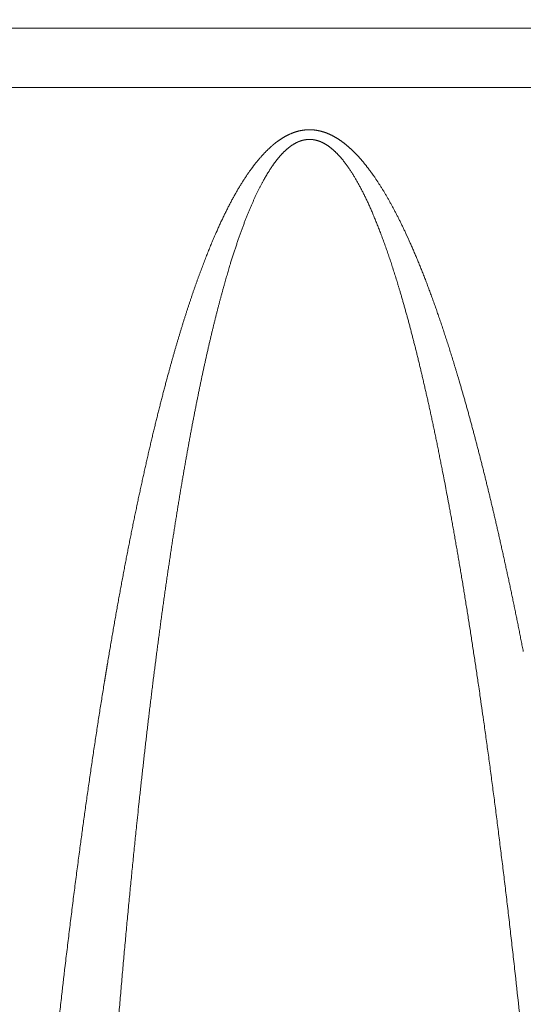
# Model space of a CAD drawing. Header units: millimetres. Extents: x 5437 to 18441, y -4466 to 3128.
# Tile 363 of 497: x 13728 to 13743, y -43 to -14. Entities that reach past the tile are written whole.
import ezdxf

# ---------------------------------------------------------------- set-up
doc = ezdxf.new("R2010")
doc.units = ezdxf.units.MM
doc.layers.add('1', color=7, linetype='Continuous', true_color=0xffffff)
doc.dimstyles.get("Standard").update_dxf_attribs({"dimtxt": 0.18, "dimasz": 0.18, "dimexe": 0.18, "dimexo": 0.0625, "dimgap": 0.09, "dimtad": 0, "dimtih": 1, "dimtoh": 1, "dimdec": 4, "dimzin": 0, "dimdsep": 46, "dimtxsty": 'Standard', "dimcen": 0.09, "dimadec": 0, "dimazin": 0, "dimtfac": 1, "dimtdec": 4, "dimtofl": 0, "dimtmove": 0, "dimatfit": 3, "dimfxl": 1, "dimtolj": 1, "dimtzin": 0, "dimarcsym": 0})

# ---------------------------------------------------------------- blocks, each defined once
blk = doc.blocks.new('*D3')
at = {"color": 0, "lineweight": -2, "transparency": 16777216}
for p, q in [((13674.147, 1169.564), (14135.36, 1169.564)), ((13833.147, -580.436), (14135.36, -580.436))]:
    blk.add_line(p, q, dxfattribs=at)
at = {"color": 0, "lineweight": 0, "transparency": 16777216}
for p, q in [((14135.18, 1089.564), (14135.18, 421.321)), ((14135.18, -500.436), (14135.18, 167.808))]:
    blk.add_line(p, q, dxfattribs=at)
at = {"color": 0, "lineweight": 20, "transparency": 16777216}
for points in [[(14121.847, 1089.564), (14148.514, 1089.564), (14135.18, 1169.564)], [(14121.847, -500.436), (14148.514, -500.436), (14135.18, -580.436)]]:
    blk.add_solid(points, dxfattribs=at)
at = {"layer": 'Defpoints', "color": 0, "lineweight": 20, "transparency": 16777216}
for p in [(13674.085, 1169.564), (13833.085, -580.436), (14135.18, -580.436)]:
    blk.add_point(p, dxfattribs=at)
at = {"color": 0, "lineweight": 20, "transparency": 16777216, "insert": (14135.18, 294.564), "char_height": 80, "attachment_point": 5, "rotation": 270}
blk.add_mtext('\\A1;1750', dxfattribs=at)
blk = doc.blocks.new('*D4')
at = {"color": 0, "lineweight": -2, "transparency": 16777216}
for p, q in [((13346.81, 234.502), (13346.81, -825.635)), ((13857.587, -64.498), (13857.587, -825.635))]:
    blk.add_line(p, q, dxfattribs=at)
at = {"color": 0, "lineweight": 0, "transparency": 16777216}
for p, q in [((13426.81, -825.455), (13508.775, -825.455)), ((13777.587, -825.455), (13695.622, -825.455))]:
    blk.add_line(p, q, dxfattribs=at)
at = {"color": 0, "lineweight": 20, "transparency": 16777216}
for points in [[(13426.81, -812.121), (13426.81, -838.788), (13346.81, -825.455)], [(13777.587, -812.121), (13777.587, -838.788), (13857.587, -825.455)]]:
    blk.add_solid(points, dxfattribs=at)
at = {"layer": 'Defpoints', "color": 0, "lineweight": 20, "transparency": 16777216}
for p in [(13346.81, 234.564), (13857.587, -64.436), (13346.81, -825.455)]:
    blk.add_point(p, dxfattribs=at)
at = {"color": 0, "lineweight": 20, "transparency": 16777216, "insert": (13602.199, -825.455), "char_height": 80, "attachment_point": 5}
blk.add_mtext('\\A1;515', dxfattribs=at)

msp = doc.modelspace()

# ---------------------------------------------------------------- linework, layer by layer
at = {"layer": '1', "color": 0, "lineweight": 20}
for p, q in [((13723.37426, -14.43566), (13765.83695, -14.43566)), ((13767.01525, -16.17461), (13723.74519, -16.17461))]:
    msp.add_line(p, q, dxfattribs=at)
for points, knots in [([(13735.88466, -17.66401), (13735.89133, -17.6598), (13735.90462, -17.6514), (13735.92467, -17.63914), (13735.94471, -17.62718), (13735.96476, -17.61554), (13735.98481, -17.60421), (13736.00487, -17.59321), (13736.02493, -17.58252), (13736.045, -17.57215), (13736.06507, -17.56209), (13736.08515, -17.55235), (13736.10523, -17.54293), (13736.12532, -17.53383), (13736.14541, -17.52504), (13736.16551, -17.51657), (13736.18561, -17.50842), (13736.20572, -17.50059), (13736.22583, -17.49307), (13736.24594, -17.48587), (13736.26607, -17.47898), (13736.28619, -17.47241), (13736.30632, -17.46617), (13736.32646, -17.46023), (13736.3466, -17.45462), (13736.36675, -17.44932), (13736.3869, -17.44432), (13736.40037, -17.44125), (13736.40709, -17.43972)], [0, 0, 0, 0, 0.04146241, 0.08263571, 0.12352538, 0.16413699, 0.20447623, 0.24454891, 0.28436096, 0.32391842, 0.36322745, 0.40229433, 0.44112545, 0.47972732, 0.51810658, 0.55626996, 0.59422433, 0.63197666, 0.66953404, 0.70690367, 0.74409284, 0.78110898, 0.8179596, 0.85465232, 0.89119487, 0.92759504, 0.96386075, 1, 1, 1, 1]), ([(13736.40711, -17.43971), (13736.41313, -17.43839), (13736.42516, -17.43576), (13736.44324, -17.43211), (13736.46133, -17.42871), (13736.47942, -17.42556), (13736.49751, -17.42267), (13736.51561, -17.42003), (13736.53371, -17.41765), (13736.55182, -17.41552), (13736.56993, -17.41365), (13736.58804, -17.41203), (13736.60617, -17.41067), (13736.62429, -17.40956), (13736.64242, -17.40871), (13736.66055, -17.40811), (13736.67869, -17.40777), (13736.69683, -17.40768), (13736.71498, -17.40785), (13736.73313, -17.40827), (13736.75129, -17.40895), (13736.76945, -17.40988), (13736.78761, -17.41107), (13736.80578, -17.41251), (13736.82396, -17.4142), (13736.84214, -17.41616), (13736.86032, -17.41836), (13736.87851, -17.42082), (13736.8967, -17.42354), (13736.9149, -17.4265), (13736.92702, -17.42868), (13736.93308, -17.42978)], [0, 0, 0, 0, 0.03500155, 0.06990635, 0.10472082, 0.13945142, 0.17410469, 0.20868718, 0.24320549, 0.27766626, 0.31207617, 0.34644192, 0.38077023, 0.41506786, 0.44934158, 0.48359816, 0.51784441, 0.55208711, 0.58633308, 0.6205891, 0.65486198, 0.6891585, 0.72348542, 0.7578495, 0.79225746, 0.82671602, 0.86123183, 0.89581156, 0.93046179, 0.9651891, 1, 1, 1, 1]), ([(13736.93308, -17.42978), (13736.93881, -17.43085), (13736.95027, -17.43301), (13736.96744, -17.43652), (13736.98461, -17.44024), (13737.00178, -17.44419), (13737.01895, -17.44837), (13737.03611, -17.45277), (13737.05328, -17.45739), (13737.07045, -17.46224), (13737.08762, -17.46732), (13737.10478, -17.47262), (13737.12195, -17.47814), (13737.13912, -17.48389), (13737.15628, -17.48987), (13737.17345, -17.49607), (13737.19061, -17.50249), (13737.20778, -17.50914), (13737.22494, -17.51601), (13737.24211, -17.52311), (13737.25927, -17.53044), (13737.27644, -17.53798), (13737.2936, -17.54576), (13737.31077, -17.55376), (13737.32793, -17.56198), (13737.3451, -17.57043), (13737.36226, -17.5791), (13737.37943, -17.588), (13737.39659, -17.59712), (13737.41376, -17.60647), (13737.43092, -17.61604), (13737.44808, -17.62584), (13737.46525, -17.63586), (13737.48241, -17.64611), (13737.49958, -17.65658), (13737.51674, -17.66728), (13737.53391, -17.6782), (13737.55107, -17.68935), (13737.56824, -17.70072), (13737.58541, -17.71232), (13737.60257, -17.72414), (13737.61974, -17.73619), (13737.63691, -17.74846), (13737.65407, -17.76096), (13737.67124, -17.77368), (13737.68841, -17.78662), (13737.70557, -17.79979), (13737.72274, -17.81319), (13737.73991, -17.82681), (13737.75708, -17.84066), (13737.77425, -17.85473), (13737.79142, -17.86902), (13737.80859, -17.88354), (13737.82576, -17.89829), (13737.84293, -17.91326), (13737.8601, -17.92845), (13737.87728, -17.94387), (13737.89445, -17.95952), (13737.91162, -17.97539), (13737.9288, -17.99148), (13737.94597, -18.0078), (13737.96314, -18.02435), (13737.98032, -18.04112), (13737.9975, -18.05811), (13738.01467, -18.07533), (13738.03185, -18.09277), (13738.04903, -18.11044), (13738.06621, -18.12833), (13738.08339, -18.14645), (13738.10057, -18.1648), (13738.11775, -18.18336), (13738.13493, -18.20216), (13738.15211, -18.22118), (13738.1693, -18.24042), (13738.18648, -18.25989), (13738.20367, -18.27958), (13738.22085, -18.2995), (13738.23804, -18.31964), (13738.25523, -18.34001), (13738.27242, -18.3606), (13738.28961, -18.38142), (13738.3068, -18.40246), (13738.32399, -18.42372), (13738.34118, -18.44522), (13738.35838, -18.46693), (13738.37558, -18.48887), (13738.38699, -18.50361), (13738.39271, -18.51101)], [0, 0, 0, 0, 0.00944674, 0.01891535, 0.02840735, 0.03792424, 0.04746754, 0.05703873, 0.06663929, 0.07627067, 0.08593434, 0.09563171, 0.10536421, 0.11513324, 0.12494019, 0.13478643, 0.14467332, 0.1546022, 0.16457438, 0.17459117, 0.18465386, 0.19476372, 0.204922, 0.21512994, 0.22538874, 0.23569962, 0.24606374, 0.25648227, 0.26695636, 0.27748714, 0.2880757, 0.29872313, 0.30943052, 0.32019892, 0.33102935, 0.34192284, 0.35288039, 0.36390299, 0.37499159, 0.38614715, 0.3973706, 0.40866286, 0.42002481, 0.43145736, 0.44296135, 0.45453764, 0.46618707, 0.47791045, 0.48970858, 0.50158226, 0.51353225, 0.52555932, 0.5376642, 0.54984763, 0.56211033, 0.57445298, 0.58687629, 0.59938093, 0.61196755, 0.62463681, 0.63738934, 0.65022577, 0.6631467, 0.67615275, 0.68924449, 0.7024225, 0.71568735, 0.72903959, 0.74247977, 0.75600841, 0.76962604, 0.78333318, 0.79713032, 0.81101796, 0.82499657, 0.83906665, 0.85322864, 0.867483, 0.88183018, 0.89627062, 0.91080475, 0.92543299, 0.94015575, 0.95497344, 0.96988645, 0.98489518, 1, 1, 1, 1]), ([(13736.81905, -17.70045), (13736.81445, -17.69975), (13736.80526, -17.69836), (13736.79146, -17.69658), (13736.77766, -17.69503), (13736.76387, -17.69373), (13736.75007, -17.69267), (13736.73628, -17.69185), (13736.72249, -17.69127), (13736.70871, -17.69094), (13736.69493, -17.69086), (13736.68115, -17.69101), (13736.66737, -17.69141), (13736.6536, -17.69206), (13736.63982, -17.69294), (13736.62606, -17.69407), (13736.61229, -17.69545), (13736.59853, -17.69707), (13736.58477, -17.69893), (13736.57101, -17.70103), (13736.55726, -17.70338), (13736.54351, -17.70598), (13736.52977, -17.70881), (13736.51602, -17.71189), (13736.50228, -17.71521), (13736.48855, -17.71878), (13736.47482, -17.72259), (13736.46109, -17.72665), (13736.44736, -17.73094), (13736.43364, -17.73549), (13736.41992, -17.74027), (13736.40621, -17.7453), (13736.3925, -17.75057), (13736.37879, -17.75609), (13736.36509, -17.76185), (13736.35139, -17.76785), (13736.33769, -17.7741), (13736.324, -17.78059), (13736.31031, -17.78732), (13736.29663, -17.7943), (13736.28295, -17.80152), (13736.26928, -17.80898), (13736.25561, -17.81669), (13736.24194, -17.82464), (13736.22828, -17.83284), (13736.21462, -17.84127), (13736.20097, -17.84996), (13736.18732, -17.85888), (13736.17367, -17.86805), (13736.16003, -17.87746), (13736.1464, -17.88712), (13736.13276, -17.89702), (13736.11914, -17.90716), (13736.10552, -17.91755), (13736.0919, -17.92818), (13736.07829, -17.93905), (13736.06468, -17.95017), (13736.05108, -17.96153), (13736.03748, -17.97313), (13736.02389, -17.98498), (13736.0103, -17.99707), (13735.99671, -18.00941), (13735.98314, -18.02199), (13735.96956, -18.03481), (13735.95599, -18.04787), (13735.94243, -18.06118), (13735.92887, -18.07474), (13735.91532, -18.08853), (13735.90178, -18.10257), (13735.88823, -18.11685), (13735.8747, -18.13138), (13735.86117, -18.14615), (13735.84764, -18.16117), (13735.83412, -18.17642), (13735.82061, -18.19192), (13735.8071, -18.20767), (13735.7936, -18.22366), (13735.7801, -18.23989), (13735.76661, -18.25636), (13735.75312, -18.27308), (13735.73964, -18.29004), (13735.72617, -18.30725), (13735.7127, -18.3247), (13735.69923, -18.34239), (13735.68578, -18.36033), (13735.67232, -18.3785), (13735.66341, -18.39074), (13735.65894, -18.39689)], [0, 0, 0, 0, 0.00973998, 0.01945681, 0.02915336, 0.03883256, 0.04849734, 0.05815063, 0.0677954, 0.07743459, 0.08707118, 0.09670814, 0.10634842, 0.115995, 0.12565084, 0.13531888, 0.14500206, 0.15470331, 0.16442554, 0.17417164, 0.18394447, 0.19374689, 0.20358171, 0.21345172, 0.22335969, 0.23330834, 0.24330039, 0.25333847, 0.26342523, 0.27356326, 0.28375509, 0.29400324, 0.30431018, 0.31467833, 0.32511007, 0.33560775, 0.34617367, 0.35681006, 0.36751915, 0.37830309, 0.38916399, 0.40010395, 0.41112497, 0.42222906, 0.43341814, 0.44469411, 0.45605883, 0.46751411, 0.47906171, 0.49070335, 0.50244073, 0.51427548, 0.52620921, 0.53824347, 0.5503798, 0.56261968, 0.57496456, 0.58741585, 0.59997492, 0.61264312, 0.62542175, 0.63831209, 0.65131538, 0.66443282, 0.67766559, 0.69101484, 0.70448168, 0.71806721, 0.73177247, 0.74559851, 0.75954633, 0.77361691, 0.78781119, 0.80213012, 0.81657459, 0.83114549, 0.84584367, 0.86066997, 0.87562521, 0.89071018, 0.90592566, 0.92127239, 0.93675111, 0.95236255, 0.96810739, 0.98398632, 1, 1, 1, 1]), ([(13737.69207, -18.32187), (13737.68656, -18.31495), (13737.67561, -18.30119), (13737.65905, -18.28083), (13737.64251, -18.2608), (13737.62597, -18.24112), (13737.60943, -18.22178), (13737.59289, -18.20279), (13737.57636, -18.18415), (13737.55982, -18.16585), (13737.54329, -18.1479), (13737.52676, -18.1303), (13737.51024, -18.11304), (13737.49371, -18.09612), (13737.47719, -18.07955), (13737.46067, -18.06333), (13737.44415, -18.04745), (13737.42764, -18.03192), (13737.41113, -18.01674), (13737.39462, -18.0019), (13737.37811, -17.9874), (13737.36161, -17.97326), (13737.34511, -17.95946), (13737.32862, -17.946), (13737.31212, -17.93289), (13737.29563, -17.92012), (13737.27915, -17.90771), (13737.26267, -17.89563), (13737.24619, -17.88391), (13737.22971, -17.87253), (13737.21324, -17.86149), (13737.19677, -17.8508), (13737.18031, -17.84046), (13737.16385, -17.83046), (13737.14739, -17.82081), (13737.13094, -17.8115), (13737.11449, -17.80254), (13737.09804, -17.79393), (13737.0816, -17.78566), (13737.06517, -17.77774), (13737.04874, -17.77016), (13737.03231, -17.76293), (13737.01589, -17.75605), (13736.99947, -17.74951), (13736.98306, -17.74332), (13736.96665, -17.73747), (13736.95024, -17.73197), (13736.93385, -17.72681), (13736.91745, -17.722), (13736.90106, -17.71754), (13736.88468, -17.71342), (13736.8683, -17.70965), (13736.85193, -17.70623), (13736.83556, -17.70313), (13736.82463, -17.70135), (13736.81917, -17.70047)], [0, 0, 0, 0, 0.02416702, 0.04808744, 0.07176288, 0.095195, 0.11838555, 0.14133629, 0.16404908, 0.18652581, 0.20876843, 0.23077897, 0.25255952, 0.27411221, 0.29543928, 0.31654301, 0.33742578, 0.35809002, 0.37853824, 0.39877306, 0.41879716, 0.4386133, 0.45822434, 0.47763323, 0.49684301, 0.51585681, 0.53467788, 0.55330953, 0.57175522, 0.59001849, 0.60810297, 0.62601244, 0.64375076, 0.66132192, 0.67873001, 0.69597925, 0.71307396, 0.73001861, 0.74681775, 0.76347608, 0.77999841, 0.79638966, 0.81265489, 0.82879926, 0.84482805, 0.86074665, 0.8765606, 0.89227549, 0.90789706, 0.92343115, 0.93888368, 0.95426067, 0.96956824, 0.9848126, 1, 1, 1, 1]), ([(13735.09607, -18.41799), (13735.10373, -18.40822), (13735.11897, -18.38879), (13735.142, -18.35997), (13735.16503, -18.33157), (13735.18807, -18.30361), (13735.21112, -18.27607), (13735.23419, -18.24896), (13735.25726, -18.22228), (13735.28034, -18.19603), (13735.30344, -18.17021), (13735.32655, -18.14482), (13735.34967, -18.11985), (13735.3728, -18.09532), (13735.39594, -18.07121), (13735.41909, -18.04753), (13735.44225, -18.02429), (13735.46542, -18.00145), (13735.48097, -17.98649), (13735.48872, -17.97904)], [0, 0, 0, 0, 0.06313143, 0.1257053, 0.18772506, 0.24919427, 0.31011659, 0.37049576, 0.43033563, 0.48964017, 0.54841344, 0.60665961, 0.66438298, 0.72158797, 0.77827909, 0.834461, 0.8901385, 0.94531648, 1, 1, 1, 1]), ([(13735.65894, -18.39689), (13735.65396, -18.4038), (13735.64382, -18.41788), (13735.62859, -18.43953), (13735.613, -18.46204), (13735.59708, -18.48544), (13735.58082, -18.50971), (13735.56422, -18.53485), (13735.54728, -18.56086), (13735.53001, -18.58775), (13735.5124, -18.61552), (13735.48902, -18.65284), (13735.46054, -18.69907), (13735.42769, -18.75362), (13735.39635, -18.80703), (13735.36644, -18.85926), (13735.34733, -18.89389), (13735.33791, -18.91094)], [0, 0, 0, 0, 0.04216934, 0.08583598, 0.13100297, 0.17767301, 0.22584857, 0.27553191, 0.32672504, 0.37942982, 0.43364796, 0.48938099, 0.59728853, 0.7022921, 0.80440329, 0.90363471, 1, 1, 1, 1]), ([(13737.8649, -18.55896), (13737.8585, -18.54954), (13737.8458, -18.53081), (13737.82657, -18.50306), (13737.80737, -18.47577), (13737.78817, -18.44896), (13737.76897, -18.42263), (13737.74978, -18.39676), (13737.7306, -18.37138), (13737.71143, -18.34646), (13737.69854, -18.33009), (13737.69214, -18.32196)], [0, 0, 0, 0, 0.11642231, 0.23149947, 0.34523852, 0.45764675, 0.56873173, 0.67850127, 0.78696351, 0.89412684, 1, 1, 1, 1]), ([(13734.01401, -20.30767), (13734.02287, -20.28801), (13734.04051, -20.24885), (13734.06717, -20.1905), (13734.09384, -20.13275), (13734.12053, -20.07559), (13734.14724, -20.01904), (13734.17397, -19.96309), (13734.20072, -19.90774), (13734.2275, -19.85299), (13734.25429, -19.79883), (13734.28111, -19.74528), (13734.30795, -19.69234), (13734.33481, -19.63999), (13734.36169, -19.58824), (13734.38859, -19.53709), (13734.41552, -19.48654), (13734.44246, -19.4366), (13734.46943, -19.38725), (13734.49642, -19.33851), (13734.52344, -19.29036), (13734.55047, -19.24282), (13734.57753, -19.19588), (13734.60461, -19.14953), (13734.63171, -19.10379), (13734.65883, -19.05865), (13734.68598, -19.01411), (13734.71315, -18.97017), (13734.74034, -18.92683), (13734.76756, -18.88409), (13734.79479, -18.84195), (13734.82205, -18.80042), (13734.84934, -18.75948), (13734.87664, -18.71914), (13734.90397, -18.67941), (13734.93131, -18.64026), (13734.94969, -18.61447), (13734.95884, -18.60164)], [0, 0, 0, 0, 0.03309902, 0.06592373, 0.0984747, 0.13075253, 0.16275783, 0.19449122, 0.22595335, 0.25714488, 0.28806647, 0.31871882, 0.34910265, 0.37921868, 0.40906766, 0.43865037, 0.4679676, 0.49702016, 0.52580888, 0.55433463, 0.58259829, 0.61060076, 0.63834299, 0.66582592, 0.69305056, 0.7200179, 0.74672901, 0.77318495, 0.79938683, 0.8253358, 0.85103302, 0.87647971, 0.9016771, 0.92662649, 0.95132919, 0.97578656, 1, 1, 1, 1]), ([(13739.05352, -21.21605), (13739.04492, -21.19038), (13739.0278, -21.13929), (13739.00193, -21.06315), (13738.97608, -20.98785), (13738.95021, -20.91342), (13738.92435, -20.83983), (13738.89848, -20.76711), (13738.87261, -20.69524), (13738.84674, -20.62422), (13738.82086, -20.55406), (13738.79499, -20.48475), (13738.76911, -20.4163), (13738.74323, -20.3487), (13738.71735, -20.28196), (13738.69148, -20.21607), (13738.6656, -20.15104), (13738.63972, -20.08687), (13738.61384, -20.02354), (13738.58797, -19.96108), (13738.56209, -19.89947), (13738.53622, -19.83871), (13738.51035, -19.77881), (13738.48448, -19.71976), (13738.45862, -19.66157), (13738.43275, -19.60423), (13738.40689, -19.54775), (13738.38104, -19.49213), (13738.35519, -19.43736), (13738.32934, -19.38344), (13738.30349, -19.33038), (13738.27765, -19.27817), (13738.25182, -19.22682), (13738.22599, -19.17633), (13738.20017, -19.12669), (13738.17435, -19.0779), (13738.14854, -19.02997), (13738.12274, -18.98289), (13738.09694, -18.93667), (13738.07115, -18.8913), (13738.04537, -18.84679), (13738.01959, -18.80314), (13737.99383, -18.76034), (13737.96807, -18.71839), (13737.94232, -18.6773), (13737.91657, -18.63707), (13737.89086, -18.59767), (13737.87352, -18.57182), (13737.86492, -18.559)], [0, 0, 0, 0, 0.02784549, 0.05541293, 0.08270262, 0.10971488, 0.13645002, 0.16290838, 0.18909029, 0.21499612, 0.24062622, 0.26598098, 0.29106078, 0.31586602, 0.34039712, 0.36465451, 0.38863863, 0.41234995, 0.43578893, 0.45895607, 0.48185188, 0.50447689, 0.52683165, 0.54891672, 0.57073269, 0.59228018, 0.61355981, 0.63457224, 0.65531817, 0.67579829, 0.69601335, 0.71596412, 0.73565139, 0.75507599, 0.7742388, 0.7931407, 0.81178265, 0.83016562, 0.84829063, 0.86615874, 0.88377108, 0.90112879, 0.9182331, 0.93508527, 0.95168662, 0.96803855, 0.9841425, 1, 1, 1, 1]), ([(13738.39272, -18.51101), (13738.39785, -18.51769), (13738.4085, -18.53155), (13738.42487, -18.55321), (13738.44226, -18.57644), (13738.46065, -18.60127), (13738.48005, -18.62768), (13738.50603, -18.6633), (13738.53684, -18.70599), (13738.57074, -18.75359), (13738.59173, -18.78385), (13738.60161, -18.79811)], [0, 0, 0, 0, 0.07117792, 0.14762862, 0.22935486, 0.31635893, 0.40864279, 0.50620812, 0.68884406, 0.85343786, 1, 1, 1, 1]), ([(13735.33787, -18.91101), (13735.33152, -18.92267), (13735.31874, -18.94613), (13735.29974, -18.98166), (13735.28073, -19.01767), (13735.26174, -19.05419), (13735.24275, -19.09121), (13735.22378, -19.12872), (13735.20481, -19.16673), (13735.18585, -19.20524), (13735.1669, -19.24425), (13735.14796, -19.28376), (13735.12902, -19.32376), (13735.1101, -19.36427), (13735.09119, -19.40527), (13735.07229, -19.44677), (13735.05339, -19.48877), (13735.03451, -19.53126), (13735.01564, -19.57426), (13734.99678, -19.61775), (13734.97792, -19.66175), (13734.95908, -19.70624), (13734.94025, -19.75123), (13734.92143, -19.79671), (13734.90263, -19.8427), (13734.88383, -19.88918), (13734.86504, -19.93616), (13734.84627, -19.98364), (13734.82751, -20.03162), (13734.80876, -20.0801), (13734.79002, -20.12908), (13734.77129, -20.17855), (13734.75258, -20.22852), (13734.73387, -20.27899), (13734.71518, -20.32996), (13734.69651, -20.38143), (13734.67784, -20.43339), (13734.65919, -20.48586), (13734.64055, -20.53882), (13734.62192, -20.59228), (13734.60331, -20.64624), (13734.58471, -20.7007), (13734.56613, -20.75565), (13734.54755, -20.81111), (13734.529, -20.86706), (13734.51045, -20.92351), (13734.49192, -20.98046), (13734.47341, -21.03791), (13734.4549, -21.09586), (13734.43642, -21.1543), (13734.41795, -21.21324), (13734.39948, -21.27268), (13734.38725, -21.3125), (13734.38112, -21.33248)], [0, 0, 0, 0, 0.01529732, 0.03076084, 0.04639109, 0.06218857, 0.07815379, 0.09428721, 0.1105893, 0.12706052, 0.1437013, 0.16051206, 0.17749321, 0.19464515, 0.21196826, 0.22946293, 0.2471295, 0.26496834, 0.2829798, 0.30116419, 0.31952185, 0.3380531, 0.35675823, 0.37563754, 0.39469133, 0.41391988, 0.43332345, 0.45290232, 0.47265675, 0.49258698, 0.51269327, 0.53297585, 0.55343496, 0.57407083, 0.59488367, 0.6158737, 0.63704113, 0.65838617, 0.67990902, 0.70160988, 0.72348892, 0.74554635, 0.76778233, 0.79019706, 0.81279069, 0.8355634, 0.85851536, 0.88164673, 0.90495765, 0.92844829, 0.9521188, 0.97596932, 1, 1, 1, 1]), ([(13738.60161, -18.79811), (13738.60925, -18.80925), (13738.62459, -18.83161), (13738.64745, -18.86545), (13738.67032, -18.89967), (13738.69318, -18.93428), (13738.71604, -18.96928), (13738.73889, -19.00466), (13738.76174, -19.04044), (13738.78458, -19.0766), (13738.80741, -19.11315), (13738.83024, -19.15009), (13738.85306, -19.18741), (13738.87588, -19.22512), (13738.89869, -19.26323), (13738.9215, -19.30172), (13738.9443, -19.34059), (13738.9671, -19.37986), (13738.98989, -19.41951), (13739.01268, -19.45956), (13739.03546, -19.49999), (13739.05824, -19.54081), (13739.08101, -19.58201), (13739.10378, -19.62361), (13739.12654, -19.66559), (13739.1493, -19.70796), (13739.17205, -19.75072), (13739.1948, -19.79387), (13739.21755, -19.8374), (13739.24028, -19.88132), (13739.26302, -19.92564), (13739.28575, -19.97034), (13739.30847, -20.01542), (13739.33119, -20.0609), (13739.35391, -20.10676), (13739.37662, -20.15301), (13739.39933, -20.19965), (13739.42203, -20.24668), (13739.44473, -20.2941), (13739.46742, -20.3419), (13739.49012, -20.39009), (13739.50517, -20.42238), (13739.51272, -20.43858)], [0, 0, 0, 0, 0.02155605, 0.04328174, 0.06517774, 0.08724472, 0.1094833, 0.13189411, 0.15447776, 0.17723485, 0.20016597, 0.22327167, 0.24655252, 0.27000907, 0.29364184, 0.31745135, 0.34143812, 0.36560264, 0.3899454, 0.41446688, 0.43916753, 0.46404782, 0.48910819, 0.51434908, 0.53977092, 0.56537411, 0.59115909, 0.61712623, 0.64327594, 0.6696086, 0.69612458, 0.72282425, 0.74970798, 0.77677612, 0.80402901, 0.831467, 0.85909041, 0.88689957, 0.9148948, 0.94307641, 0.97144471, 1, 1, 1, 1]), ([(13732.5935, -24.4456), (13732.60284, -24.41168), (13732.62145, -24.34406), (13732.64955, -24.24304), (13732.67767, -24.14274), (13732.70584, -24.04317), (13732.73403, -23.94432), (13732.76227, -23.84619), (13732.79054, -23.74879), (13732.81885, -23.65212), (13732.84719, -23.55617), (13732.87557, -23.46094), (13732.90399, -23.36644), (13732.93245, -23.27266), (13732.96094, -23.17961), (13732.98946, -23.08728), (13733.01803, -22.99568), (13733.04663, -22.9048), (13733.07527, -22.81464), (13733.10395, -22.72522), (13733.13266, -22.63651), (13733.16142, -22.54853), (13733.19021, -22.46127), (13733.21903, -22.37474), (13733.2479, -22.28894), (13733.2768, -22.20385), (13733.30574, -22.1195), (13733.33472, -22.03586), (13733.36373, -21.95295), (13733.39279, -21.87077), (13733.42188, -21.78931), (13733.45101, -21.70858), (13733.48018, -21.62857), (13733.50939, -21.54928), (13733.53864, -21.47072), (13733.56792, -21.39288), (13733.59724, -21.31577), (13733.62661, -21.23938), (13733.65601, -21.16372), (13733.68545, -21.08878), (13733.71492, -21.01457), (13733.74444, -20.94108), (13733.774, -20.86831), (13733.8036, -20.79627), (13733.83323, -20.72496), (13733.86291, -20.65437), (13733.89261, -20.58449), (13733.91257, -20.53822), (13733.92251, -20.51518)], [0, 0, 0, 0, 0.02540423, 0.05064323, 0.07571714, 0.10062608, 0.12537018, 0.14994957, 0.17436439, 0.19861478, 0.22270087, 0.24662281, 0.27038074, 0.29397482, 0.3174052, 0.34067203, 0.36377547, 0.38671569, 0.40949284, 0.43210711, 0.45455866, 0.47684768, 0.49897433, 0.52093882, 0.54274132, 0.56438203, 0.58586115, 0.60717888, 0.62833542, 0.649331, 0.67016583, 0.69084012, 0.71135411, 0.73170803, 0.75190212, 0.77193662, 0.79181177, 0.81152785, 0.8310851, 0.8504838, 0.86972422, 0.88880665, 0.90773136, 0.92649867, 0.94510887, 0.96356228, 0.98185921, 1, 1, 1, 1]), ([(13739.64228, -20.72363), (13739.65097, -20.74324), (13739.66841, -20.78259), (13739.69442, -20.84193), (13739.72043, -20.90176), (13739.74642, -20.96208), (13739.77239, -21.02288), (13739.79836, -21.08418), (13739.8243, -21.14597), (13739.85024, -21.20825), (13739.87616, -21.27102), (13739.90206, -21.33428), (13739.92795, -21.39803), (13739.95383, -21.46227), (13739.97969, -21.52701), (13740.00554, -21.59223), (13740.03137, -21.65794), (13740.0572, -21.72414), (13740.083, -21.79084), (13740.1088, -21.85802), (13740.13458, -21.9257), (13740.16034, -21.99386), (13740.1861, -22.06252), (13740.21184, -22.13166), (13740.23756, -22.2013), (13740.26327, -22.27142), (13740.28897, -22.34204), (13740.31466, -22.41315), (13740.34033, -22.48475), (13740.36599, -22.55683), (13740.39164, -22.62941), (13740.41727, -22.70248), (13740.44289, -22.77604), (13740.46849, -22.85009), (13740.49409, -22.92463), (13740.51967, -22.99966), (13740.54524, -23.07518), (13740.57079, -23.15119), (13740.59633, -23.2277), (13740.62186, -23.30469), (13740.64738, -23.38217), (13740.67288, -23.46014), (13740.69837, -23.53861), (13740.72385, -23.61756), (13740.74932, -23.69701), (13740.77477, -23.77694), (13740.80021, -23.85737), (13740.82564, -23.93828), (13740.85106, -24.01969), (13740.87646, -24.10158), (13740.90186, -24.18397), (13740.92724, -24.26685), (13740.9526, -24.35022), (13740.97797, -24.43407), (13740.9948, -24.49016), (13741.00323, -24.51828)], [0, 0, 0, 0, 0.01593963, 0.03198948, 0.04814974, 0.06442056, 0.08080213, 0.0972946, 0.11389816, 0.13061294, 0.14743912, 0.16437685, 0.18142627, 0.19858754, 0.2158608, 0.23324619, 0.25074386, 0.26835393, 0.28607655, 0.30391185, 0.32185995, 0.33992099, 0.35809508, 0.37638236, 0.39478293, 0.41329692, 0.43192444, 0.45066561, 0.46952054, 0.48848934, 0.50757211, 0.52676896, 0.54607999, 0.56550531, 0.58504502, 0.60469921, 0.62446799, 0.64435143, 0.66434965, 0.68446273, 0.70469076, 0.72503383, 0.74549202, 0.76606543, 0.78675413, 0.80755822, 0.82847776, 0.84951284, 0.87066354, 0.89192994, 0.91331211, 0.93481013, 0.95642407, 0.978154, 1, 1, 1, 1]), ([(13739.33408, -22.10804), (13739.32561, -22.07962), (13739.30874, -22.02304), (13739.28326, -21.93863), (13739.25778, -21.85505), (13739.23229, -21.7723), (13739.2068, -21.69038), (13739.18129, -21.6093), (13739.15578, -21.52905), (13739.13026, -21.44963), (13739.10473, -21.37104), (13739.07922, -21.29328), (13739.06207, -21.24176), (13739.05354, -21.21612)], [0, 0, 0, 0, 0.09515739, 0.18946298, 0.28291746, 0.37552151, 0.46727584, 0.55818118, 0.64823828, 0.7374479, 0.82581085, 0.91332794, 1, 1, 1, 1]), ([(13734.38109, -21.33256), (13734.37384, -21.35631), (13734.35928, -21.404), (13734.33761, -21.47592), (13734.31596, -21.54851), (13734.29433, -21.62178), (13734.27273, -21.69573), (13734.25116, -21.77035), (13734.2296, -21.84565), (13734.21534, -21.8961), (13734.20818, -21.92143)], [0, 0, 0, 0, 0.12135933, 0.24375706, 0.36719411, 0.49167139, 0.61718977, 0.74375011, 0.87135325, 1, 1, 1, 1]), ([(13734.20818, -21.92143), (13734.20003, -21.95041), (13734.18367, -22.00866), (13734.15933, -22.09656), (13734.135, -22.18539), (13734.11068, -22.27516), (13734.08638, -22.36585), (13734.0621, -22.45748), (13734.03784, -22.55005), (13734.0136, -22.64355), (13733.98937, -22.73798), (13733.96517, -22.83335), (13733.94099, -22.92965), (13733.91683, -23.02689), (13733.89269, -23.12506), (13733.86857, -23.22417), (13733.84447, -23.3242), (13733.8204, -23.42518), (13733.79634, -23.52708), (13733.77231, -23.62992), (13733.74831, -23.7337), (13733.72433, -23.8384), (13733.70037, -23.94405), (13733.67644, -24.05062), (13733.65253, -24.15813), (13733.62865, -24.26658), (13733.60478, -24.37596), (13733.58899, -24.44921), (13733.58106, -24.48598)], [0, 0, 0, 0, 0.03421344, 0.06876497, 0.10365487, 0.13888337, 0.17445071, 0.21035713, 0.24660285, 0.28318809, 0.32011308, 0.35737801, 0.39498309, 0.43292852, 0.47121449, 0.50984119, 0.54880879, 0.58811748, 0.62776743, 0.66775881, 0.70809177, 0.74876649, 0.78978311, 0.83114179, 0.87284268, 0.91488591, 0.95727164, 1, 1, 1, 1]), ([(13740.58666, -27.39824), (13740.57635, -27.34558), (13740.5558, -27.24069), (13740.52476, -27.08405), (13740.49372, -26.92872), (13740.46265, -26.77472), (13740.43156, -26.62203), (13740.40044, -26.47066), (13740.36931, -26.32061), (13740.33815, -26.17188), (13740.30698, -26.02446), (13740.27578, -25.87837), (13740.24457, -25.73359), (13740.21334, -25.59013), (13740.18209, -25.44799), (13740.15082, -25.30716), (13740.11954, -25.16766), (13740.08825, -25.02947), (13740.05694, -24.8926), (13740.02561, -24.75705), (13739.99427, -24.62282), (13739.96292, -24.4899), (13739.93156, -24.35831), (13739.90019, -24.22803), (13739.8688, -24.09907), (13739.83741, -23.97143), (13739.806, -23.8451), (13739.77459, -23.7201), (13739.74317, -23.59641), (13739.71174, -23.47404), (13739.68031, -23.35299), (13739.64887, -23.23326), (13739.61742, -23.11484), (13739.58597, -22.99775), (13739.55451, -22.88197), (13739.52305, -22.76751), (13739.49159, -22.65437), (13739.46013, -22.54254), (13739.42866, -22.43204), (13739.39719, -22.32285), (13739.36574, -22.21498), (13739.34459, -22.14355), (13739.33408, -22.10804)], [0, 0, 0, 0, 0.02961005, 0.05898257, 0.08811762, 0.11701527, 0.14567561, 0.17409868, 0.20228459, 0.23023339, 0.25794518, 0.28542002, 0.31265801, 0.33965923, 0.36642376, 0.3929517, 0.41924314, 0.44529818, 0.47111691, 0.49669943, 0.52204585, 0.54715627, 0.5720308, 0.59666955, 0.62107264, 0.6452402, 0.66917233, 0.69286917, 0.71633085, 0.73955749, 0.76254925, 0.78530626, 0.80782867, 0.83011663, 0.85217029, 0.87398983, 0.89557539, 0.91692717, 0.93804533, 0.95893006, 0.97958155, 1, 1, 1, 1]), ([(13730.7877, -33.02112), (13730.79798, -32.95954), (13730.81848, -32.83671), (13730.84946, -32.65301), (13730.8805, -32.47036), (13730.91162, -32.28875), (13730.94282, -32.10818), (13730.97409, -31.92866), (13731.00545, -31.75018), (13731.03688, -31.57274), (13731.06839, -31.39634), (13731.09998, -31.22098), (13731.13164, -31.04667), (13731.16339, -30.8734), (13731.19521, -30.70117), (13731.22711, -30.52998), (13731.25909, -30.35984), (13731.29115, -30.19073), (13731.32328, -30.02267), (13731.3555, -29.85566), (13731.38779, -29.68968), (13731.42016, -29.52475), (13731.45261, -29.36086), (13731.48514, -29.19801), (13731.51775, -29.0362), (13731.55044, -28.87544), (13731.58321, -28.71571), (13731.61606, -28.55704), (13731.64899, -28.3994), (13731.68199, -28.2428), (13731.71508, -28.08725), (13731.74824, -27.93274), (13731.78149, -27.77927), (13731.81482, -27.62685), (13731.84822, -27.47546), (13731.88171, -27.32512), (13731.91527, -27.17582), (13731.94892, -27.02756), (13731.98265, -26.88035), (13732.01645, -26.73418), (13732.05034, -26.58905), (13732.08431, -26.44496), (13732.11836, -26.30191), (13732.15249, -26.15991), (13732.1867, -26.01895), (13732.22099, -25.87903), (13732.25536, -25.74015), (13732.28982, -25.60232), (13732.32435, -25.46553), (13732.35897, -25.32978), (13732.39367, -25.19507), (13732.42845, -25.0614), (13732.46332, -24.92878), (13732.49824, -24.7972), (13732.52173, -24.70987), (13732.53343, -24.66636)], [0, 0, 0, 0, 0.02192758, 0.04373659, 0.06542707, 0.08699906, 0.10845261, 0.12978776, 0.15100455, 0.17210303, 0.19308324, 0.21394523, 0.23468905, 0.25531475, 0.27582237, 0.29621197, 0.31648359, 0.33663729, 0.35667313, 0.37659114, 0.3963914, 0.41607395, 0.43563886, 0.45508617, 0.47441595, 0.49362825, 0.51272315, 0.5317007, 0.55056096, 0.56930399, 0.58792988, 0.60643867, 0.62483044, 0.64310526, 0.66126321, 0.67930434, 0.69722874, 0.71503648, 0.73272763, 0.75030229, 0.76776051, 0.7851024, 0.80232803, 0.81943748, 0.83643084, 0.8533082, 0.87006965, 0.88671529, 0.9032452, 0.91965948, 0.93595824, 0.95214156, 0.96820956, 0.98416234, 1, 1, 1, 1]), ([(13733.58106, -24.48598), (13733.57339, -24.52178), (13733.55798, -24.59361), (13733.53506, -24.70176), (13733.51218, -24.81066), (13733.48933, -24.92031), (13733.47422, -24.99368), (13733.46664, -25.03049)], [0, 0, 0, 0, 0.19740273, 0.39610355, 0.59610301, 0.79740165, 1, 1, 1, 1]), ([(13733.46664, -25.03051), (13733.45838, -25.07082), (13733.4418, -25.15177), (13733.41711, -25.27378), (13733.39243, -25.39688), (13733.36778, -25.52106), (13733.34315, -25.64634), (13733.31854, -25.7727), (13733.29396, -25.90015), (13733.2694, -26.02869), (13733.24486, -26.15832), (13733.22035, -26.28903), (13733.19586, -26.42084), (13733.1714, -26.55373), (13733.14697, -26.68771), (13733.12257, -26.82278), (13733.09819, -26.95894), (13733.07384, -27.09618), (13733.04952, -27.23452), (13733.02523, -27.37394), (13733.00096, -27.51445), (13732.97673, -27.65605), (13732.95253, -27.79874), (13732.92836, -27.94252), (13732.90423, -28.08738), (13732.88012, -28.23334), (13732.85605, -28.38038), (13732.83202, -28.52851), (13732.80801, -28.67773), (13732.78405, -28.82804), (13732.76011, -28.97943), (13732.73622, -29.13192), (13732.71236, -29.28549), (13732.68854, -29.44015), (13732.66475, -29.5959), (13732.641, -29.75274), (13732.6173, -29.91066), (13732.59363, -30.06968), (13732.57, -30.22978), (13732.54641, -30.39097), (13732.52287, -30.55325), (13732.49936, -30.71662), (13732.4759, -30.88108), (13732.45248, -31.04662), (13732.4291, -31.21325), (13732.40577, -31.38098), (13732.38248, -31.54979), (13732.35924, -31.71969), (13732.33604, -31.89067), (13732.31289, -32.06275), (13732.28978, -32.23591), (13732.26673, -32.41016), (13732.24372, -32.5855), (13732.22076, -32.76193), (13732.19784, -32.93945), (13732.17498, -33.11806), (13732.15217, -33.29775), (13732.12941, -33.47854), (13732.1067, -33.66041), (13732.08404, -33.84337), (13732.06144, -34.02741), (13732.03889, -34.21255), (13732.01639, -34.39878), (13731.99395, -34.58609), (13731.97156, -34.77449), (13731.94923, -34.96398), (13731.92695, -35.15456), (13731.90473, -35.34623), (13731.88257, -35.53898), (13731.86047, -35.73283), (13731.83842, -35.92776), (13731.81643, -36.12378), (13731.79451, -36.32089), (13731.77264, -36.51908), (13731.75084, -36.71837), (13731.72908, -36.91874), (13731.71469, -37.0527), (13731.70748, -37.11986)], [0, 0, 0, 0, 0.01010476, 0.02029629, 0.03057463, 0.0409398, 0.05139183, 0.06193075, 0.07255658, 0.08326935, 0.09406908, 0.1049558, 0.11592953, 0.12699029, 0.13813811, 0.14937301, 0.16069501, 0.17210413, 0.1836004, 0.19518382, 0.20685442, 0.21861223, 0.23045725, 0.24238951, 0.25440903, 0.26651582, 0.27870989, 0.29099128, 0.30335998, 0.31581603, 0.32835943, 0.3409902, 0.35370835, 0.3665139, 0.37940687, 0.39238726, 0.4054551, 0.41861039, 0.43185315, 0.44518339, 0.45860112, 0.47210636, 0.48569912, 0.49937941, 0.51314725, 0.52700263, 0.54094558, 0.55497611, 0.56909422, 0.58329994, 0.59759326, 0.61197419, 0.62644276, 0.64099897, 0.65564282, 0.67037433, 0.6851935, 0.70010036, 0.71509489, 0.73017712, 0.74534706, 0.7606047, 0.77595006, 0.79138316, 0.80690398, 0.82251255, 0.83820887, 0.85399295, 0.86986479, 0.88582441, 0.90187181, 0.918007, 0.93422998, 0.95054077, 0.96693936, 0.98342577, 1, 1, 1, 1]), ([(13741.09269, -24.82024), (13741.10373, -24.85802), (13741.12588, -24.9338), (13741.15891, -25.04791), (13741.19191, -25.16279), (13741.22487, -25.27843), (13741.25778, -25.39484), (13741.29066, -25.51202), (13741.3235, -25.62996), (13741.3563, -25.74868), (13741.38906, -25.86815), (13741.42177, -25.9884), (13741.45445, -26.10941), (13741.48709, -26.23119), (13741.51969, -26.35374), (13741.55226, -26.47705), (13741.58478, -26.60113), (13741.61726, -26.72598), (13741.6497, -26.85159), (13741.68211, -26.97798), (13741.71447, -27.10512), (13741.7468, -27.23304), (13741.77909, -27.36172), (13741.81134, -27.49117), (13741.84355, -27.62139), (13741.87572, -27.75237), (13741.90786, -27.88413), (13741.93995, -28.01664), (13741.97201, -28.14993), (13742.00403, -28.28398), (13742.03601, -28.4188), (13742.06795, -28.55439), (13742.09985, -28.69074), (13742.13172, -28.82786), (13742.16355, -28.96575), (13742.19534, -29.1044), (13742.22709, -29.24382), (13742.25881, -29.38401), (13742.29048, -29.52497), (13742.32212, -29.66669), (13742.35373, -29.80918), (13742.38529, -29.95244), (13742.41682, -30.09646), (13742.44831, -30.24125), (13742.47976, -30.38681), (13742.51118, -30.53314), (13742.54256, -30.68023), (13742.5739, -30.82809), (13742.6052, -30.97671), (13742.63647, -31.12611), (13742.6677, -31.27627), (13742.69889, -31.42719), (13742.73005, -31.57889), (13742.76117, -31.73135), (13742.79225, -31.88458), (13742.8233, -32.03857), (13742.85431, -32.19334), (13742.88528, -32.34887), (13742.91623, -32.50516), (13742.93676, -32.60963), (13742.94705, -32.66199)], [0, 0, 0, 0, 0.01463755, 0.02936542, 0.04418366, 0.05909235, 0.07409155, 0.08918134, 0.10436177, 0.11963292, 0.13499485, 0.15044761, 0.16599128, 0.1816259, 0.19735154, 0.21316826, 0.22907612, 0.24507516, 0.26116545, 0.27734704, 0.29361998, 0.30998432, 0.32644012, 0.34298743, 0.3596263, 0.37635676, 0.39317889, 0.41009271, 0.42709828, 0.44419564, 0.46138484, 0.47866592, 0.49603893, 0.5135039, 0.53106089, 0.54870993, 0.56645106, 0.58428432, 0.60220976, 0.62022741, 0.63833731, 0.6565395, 0.67483401, 0.69322089, 0.71170016, 0.73027187, 0.74893604, 0.76769272, 0.78654194, 0.80548373, 0.82451812, 0.84364514, 0.86286484, 0.88217723, 0.90158236, 0.92108024, 0.94067092, 0.96035442, 0.98013077, 1, 1, 1, 1]), ([(13741.64413, -33.69404), (13741.63426, -33.62669), (13741.61458, -33.49243), (13741.58486, -33.29175), (13741.55514, -33.09244), (13741.52538, -32.89449), (13741.4956, -32.69792), (13741.4658, -32.50271), (13741.43597, -32.30887), (13741.40612, -32.11641), (13741.37625, -31.92531), (13741.34635, -31.73558), (13741.31643, -31.54722), (13741.2865, -31.36022), (13741.25654, -31.1746), (13741.22657, -30.99035), (13741.19658, -30.80746), (13741.16657, -30.62594), (13741.13655, -30.4458), (13741.10651, -30.26702), (13741.07646, -30.08961), (13741.04639, -29.91357), (13741.01632, -29.7389), (13740.98623, -29.56559), (13740.95612, -29.39366), (13740.92601, -29.2231), (13740.89589, -29.0539), (13740.86576, -28.88607), (13740.83562, -28.71962), (13740.80549, -28.55453), (13740.78527, -28.44494), (13740.7752, -28.39037)], [0, 0, 0, 0, 0.03800333, 0.07575489, 0.11325473, 0.15050287, 0.18749933, 0.22424416, 0.26073736, 0.29697899, 0.33296907, 0.36870762, 0.40419469, 0.43943031, 0.47441451, 0.50914733, 0.54362879, 0.57785895, 0.61183783, 0.64556548, 0.67904193, 0.71226723, 0.74524141, 0.77796452, 0.8104366, 0.84265769, 0.87462785, 0.90634711, 0.93781552, 0.96903313, 1, 1, 1, 1]), ([(13730.12719, -37.35672), (13730.1374, -37.2836), (13730.15778, -37.13764), (13730.18864, -36.91917), (13730.21962, -36.70158), (13730.25075, -36.48486), (13730.28202, -36.26902), (13730.31344, -36.05406), (13730.345, -35.83998), (13730.3767, -35.62678), (13730.40855, -35.41445), (13730.44055, -35.203), (13730.47269, -34.99243), (13730.50497, -34.78274), (13730.5374, -34.57392), (13730.56997, -34.36599), (13730.60269, -34.15893), (13730.63555, -33.95275), (13730.66854, -33.74744), (13730.69073, -33.61089), (13730.7018, -33.54275)], [0, 0, 0, 0, 0.05741822, 0.11461683, 0.1715959, 0.22835553, 0.28489581, 0.34121681, 0.39731865, 0.45320139, 0.50886514, 0.56430999, 0.61953604, 0.67454338, 0.7293321, 0.78390231, 0.83825411, 0.89238758, 0.94630285, 1, 1, 1, 1]), ([(13742.69334, -41.93727), (13742.68307, -41.84531), (13742.66258, -41.66198), (13742.63165, -41.38791), (13742.60068, -41.11563), (13742.56967, -40.84516), (13742.53862, -40.57649), (13742.50752, -40.30962), (13742.47639, -40.04455), (13742.44521, -39.78128), (13742.414, -39.51981), (13742.38276, -39.26015), (13742.35148, -39.00228), (13742.32016, -38.74622), (13742.28882, -38.49196), (13742.25744, -38.2395), (13742.22604, -37.98884), (13742.19461, -37.73998), (13742.16315, -37.49292), (13742.13167, -37.24766), (13742.10017, -37.00421), (13742.06865, -36.76255), (13742.0371, -36.5227), (13742.00554, -36.28465), (13741.97396, -36.0484), (13741.94236, -35.81395), (13741.91074, -35.5813), (13741.87912, -35.35045), (13741.84748, -35.12141), (13741.81584, -34.89416), (13741.79461, -34.74328), (13741.78404, -34.66814)], [0, 0, 0, 0, 0.03789827, 0.07555246, 0.11296257, 0.15012863, 0.18705064, 0.22372861, 0.26016256, 0.29635249, 0.33229843, 0.36800038, 0.40345835, 0.43867237, 0.47364245, 0.50836859, 0.54285082, 0.57708914, 0.61108358, 0.64483415, 0.67834087, 0.71160375, 0.74462282, 0.77739808, 0.80992955, 0.84221726, 0.87426122, 0.90606146, 0.93761799, 0.96893083, 1, 1, 1, 1]), ([(13729.9847, -38.40045), (13729.99414, -38.33008), (13730.01296, -38.18973), (13730.04139, -37.97981), (13730.06989, -37.77107), (13730.09844, -37.56349), (13730.11762, -37.42552), (13730.12719, -37.35672)], [0, 0, 0, 0, 0.20218257, 0.40327361, 0.60327335, 0.80218207, 1, 1, 1, 1]), ([(13731.63962, -37.76122), (13731.6314, -37.84024), (13731.61488, -37.99887), (13731.5903, -38.23777), (13731.56575, -38.47851), (13731.54126, -38.7211), (13731.51681, -38.96553), (13731.49241, -39.21182), (13731.46806, -39.45995), (13731.44376, -39.70993), (13731.41952, -39.96176), (13731.39534, -40.21543), (13731.37121, -40.47095), (13731.34715, -40.72832), (13731.32314, -40.98754), (13731.29919, -41.2486), (13731.27531, -41.51152), (13731.2515, -41.77628), (13731.22775, -42.04288), (13731.20407, -42.31134), (13731.18046, -42.58164), (13731.15692, -42.85379), (13731.13345, -43.12779), (13731.11006, -43.40364), (13731.08675, -43.68133), (13731.06351, -43.96087), (13731.04035, -44.24226), (13731.01728, -44.52549), (13730.99429, -44.81058), (13730.97138, -45.09751), (13730.94856, -45.38629), (13730.92582, -45.67691), (13730.90318, -45.96939), (13730.88063, -46.26371), (13730.85817, -46.55988), (13730.8358, -46.8579), (13730.81353, -47.15776), (13730.79136, -47.45947), (13730.76929, -47.76303), (13730.74731, -48.06844), (13730.72545, -48.37569), (13730.70368, -48.6848), (13730.68202, -48.99575), (13730.66047, -49.30854), (13730.63903, -49.62319), (13730.61771, -49.93968), (13730.59648, -50.25802), (13730.58248, -50.47087), (13730.57547, -50.5776)], [0, 0, 0, 0, 0.0185336, 0.03720958, 0.05602796, 0.07498873, 0.09409191, 0.11333751, 0.13272552, 0.15225595, 0.17192882, 0.19174413, 0.21170188, 0.23180208, 0.25204474, 0.27242986, 0.29295745, 0.3136275, 0.33444004, 0.35539506, 0.37649256, 0.39773256, 0.41911505, 0.44064005, 0.46230755, 0.48411756, 0.50607008, 0.52816512, 0.55040268, 0.57278277, 0.59530539, 0.61797054, 0.64077822, 0.66372845, 0.68682122, 0.71005654, 0.7334344, 0.75695482, 0.78061779, 0.80442332, 0.82837142, 0.85246207, 0.8766953, 0.90107109, 0.92558945, 0.95025039, 0.97505391, 1, 1, 1, 1]), ([(13729.56794, -41.70738), (13729.57842, -41.61947), (13729.59931, -41.44414), (13729.63091, -41.18197), (13729.66259, -40.92135), (13729.69437, -40.66229), (13729.72623, -40.40479), (13729.7582, -40.14885), (13729.79026, -39.89447), (13729.82241, -39.64165), (13729.85465, -39.39039), (13729.88699, -39.14069), (13729.91943, -38.89255), (13729.95195, -38.64597), (13729.97381, -38.48212), (13729.9847, -38.40045)], [0, 0, 0, 0, 0.07968498, 0.15890927, 0.23767298, 0.3159762, 0.39381903, 0.47120156, 0.54812391, 0.62458617, 0.70058845, 0.77613086, 0.85121352, 0.92583653, 1, 1, 1, 1]), ([(13728.66954, -50.43566), (13728.67782, -50.34263), (13728.69436, -50.15687), (13728.7194, -49.87875), (13728.74457, -49.60161), (13728.76988, -49.32544), (13728.79532, -49.05026), (13728.82091, -48.77605), (13728.84663, -48.50283), (13728.87249, -48.23058), (13728.89849, -47.95932), (13728.92463, -47.68904), (13728.9509, -47.41973), (13728.97731, -47.15141), (13729.00386, -46.88407), (13729.03055, -46.6177), (13729.05738, -46.35232), (13729.08434, -46.08791), (13729.11144, -45.82449), (13729.13868, -45.56205), (13729.16605, -45.30058), (13729.19356, -45.0401), (13729.22121, -44.7806), (13729.249, -44.52208), (13729.27692, -44.26453), (13729.30498, -44.00797), (13729.33317, -43.75239), (13729.36151, -43.49778), (13729.38998, -43.24416), (13729.41857, -42.99152), (13729.43781, -42.82343), (13729.4474, -42.73954)], [0, 0, 0, 0, 0.03622169, 0.07231893, 0.10829175, 0.14414018, 0.17986424, 0.21546395, 0.25093935, 0.28629045, 0.32151728, 0.35661987, 0.39159825, 0.42645243, 0.46118246, 0.49578835, 0.53027013, 0.56462783, 0.59886149, 0.63297112, 0.66695675, 0.70081842, 0.73455616, 0.76816999, 0.80165995, 0.83502605, 0.86826835, 0.90138686, 0.93438162, 0.96725265, 1, 1, 1, 1])]:
    msp.add_open_spline(points, degree=3, knots=knots, dxfattribs=at)
for points, degree in [([(13735.48872, -17.97904), (13735.58465, -17.88731), (13735.66896, -17.80931), (13735.76926, -17.73745), (13735.88466, -17.66401)], 4), ([(13734.95885, -18.60163), (13735.0046, -18.54042), (13735.05034, -18.47921), (13735.09606, -18.418)], 3), ([(13733.92252, -20.51517), (13733.95302, -20.446), (13733.98352, -20.37684), (13734.014, -20.30768)], 3), ([(13739.51272, -20.43858), (13739.55589, -20.53359), (13739.59908, -20.6286), (13739.64227, -20.72361)], 3), ([(13732.53343, -24.66636), (13732.55346, -24.59277), (13732.57348, -24.51919), (13732.5935, -24.4456)], 3), ([(13741.00323, -24.51828), (13741.03304, -24.61893), (13741.06286, -24.71959), (13741.09268, -24.82024)], 3), ([(13740.7752, -28.39037), (13740.71267, -28.05967), (13740.64983, -27.72896), (13740.58666, -27.39826)], 3), ([(13730.7018, -33.54275), (13730.72346, -33.40976), (13730.74262, -33.29256), (13730.76355, -33.16617), (13730.7877, -33.02112)], 4), ([(13741.68077, -33.94548), (13741.66857, -33.86168), (13741.65637, -33.77787), (13741.64414, -33.69407)], 3), ([(13741.78404, -34.6681), (13741.74976, -34.42723), (13741.71533, -34.18635), (13741.68077, -33.94548)], 3), ([(13731.70748, -37.11986), (13731.68472, -37.33365), (13731.66211, -37.54744), (13731.63962, -37.76122)], 3), ([(13729.4474, -42.73954), (13729.48725, -42.3922), (13729.52464, -42.07161), (13729.56794, -41.70738)], 3), ([(13742.93972, -44.22108), (13742.85888, -43.45981), (13742.77674, -42.69854), (13742.69334, -41.93727)], 3)]:
    msp.add_open_spline(points, degree=degree, dxfattribs=at)

# ---------------------------------------------------------------- dimensions: what is measured, and where the dimension line sits
at = {"color": 0, "lineweight": 20}
dim = msp.add_linear_dim(base=(14135.18029, -580.43566), p1=(13674.08476, 1169.56434), p2=(13833.08476, -580.43566), angle=90, dimstyle='Standard', override={"dimtxt": 80, "dimasz": 80, "dimdec": 0, "dimlwd": 0}, dxfattribs=at)
dim.commit()
dim.dimension.update_dxf_attribs({"geometry": '*D3', "text_midpoint": (14135.18029, 294.56434), "text_rotation": 270})
dim = msp.add_linear_dim(base=(13346.81039, -825.45454), p1=(13857.58667, -64.43566), p2=(13346.81039, 234.56434), text='515', dimstyle='Standard', override={"dimtxt": 80, "dimasz": 80, "dimdec": 0, "dimlwd": 0}, dxfattribs=at)
dim.commit()
dim.dimension.update_dxf_attribs({"geometry": '*D4', "text_midpoint": (13602.19853, -825.45454)})

doc.saveas('drawing.dxf')
